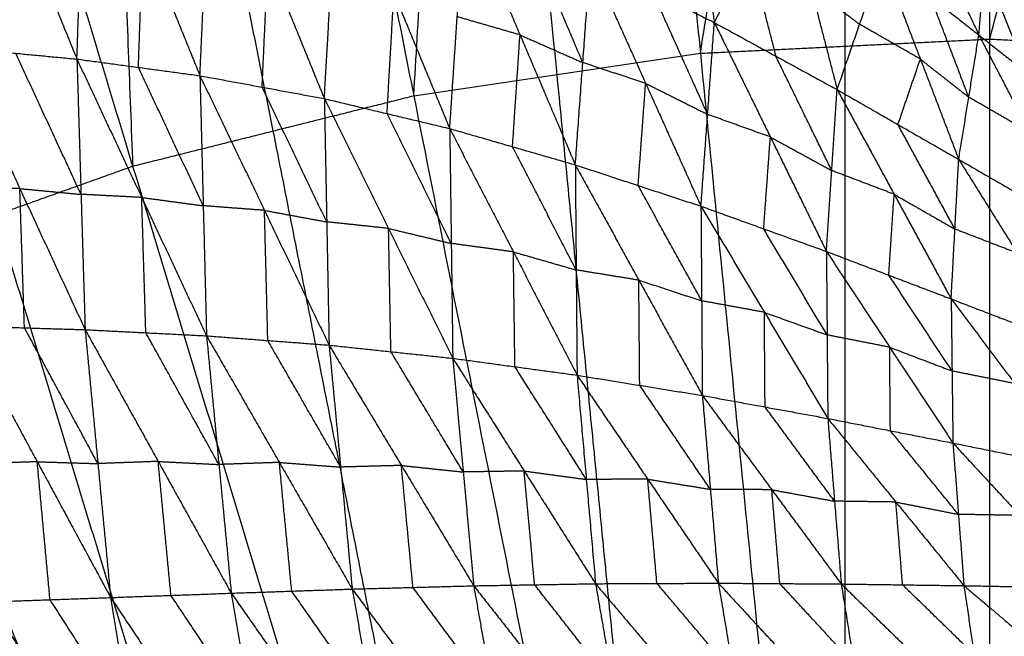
# Model space of a CAD drawing. Header units: millimetres. Extents: x -106 to 110, y -96 to 120.
# Tile 743 of 1020: x -7 to 2, y 33 to 39. Entities that reach past the tile are written whole.
import ezdxf

# ---------------------------------------------------------------- set-up
doc = ezdxf.new("R2010")
doc.units = ezdxf.units.MM
doc.header["$MEASUREMENT"] = 0
doc.layers.add('Default', color=7, linetype='Continuous', true_color=0x000000)

msp = doc.modelspace()

# ---------------------------------------------------------------- linework, layer by layer
at = {"layer": 'Default'}
for points in [[(-0.7935, 38.4819, 3.7488), (0.5128, 46.6791, 3.779), (1.8192, 54.8763, 3.8092)], [(1.8192, 38.6103, 3.7488), (1.8192, 46.7433, 3.779), (1.8192, 54.8763, 3.8092)], [(-3.3809, 38.0981, 3.7488), (-2.8844, 46.3839, 3.779), (-2.3878, 54.6697, 3.8092)], [(-2.3878, 54.6697, 3.8092), (-1.5906, 46.5758, 3.779), (-0.7935, 38.4819, 3.7488)], [(1.8192, 38.6103, 3.7488), (3.9227, 46.64, 3.779), (6.0262, 54.6697, 3.8092)], [(-6.5543, 54.0516, 3.8092), (-6.2363, 45.7571, 3.779), (-5.9183, 37.4625, 3.7488)], [(-6.5543, 54.0516, 3.8092), (-4.9676, 46.0749, 3.779), (-3.3809, 38.0981, 3.7488)], [(-10.6401, 53.0282, 3.8092), (-8.2792, 45.2453, 3.779), (-5.9183, 37.4625, 3.7488)], [(0.5128, 38.5461, 3.7488), (0.5128, 42.6126, 3.7639), (0.5128, 46.6791, 3.779)], [(-2.0872, 38.29, 3.7488), (-2.4858, 42.3369, 3.7639), (-2.8844, 46.3839, 3.779)], [(-4.6496, 37.7803, 3.7488), (-5.443, 41.7687, 3.7639), (-6.2363, 45.7571, 3.779)], [(-7.4604, 40.9807, -1.6989), (-6.9409, 39.7051, -2.1275), (-6.4215, 38.4294, -2.5561)], [(-6.4215, 38.4294, -2.5561), (-6.3799, 39.62, -2.0969), (-6.3383, 40.8105, -1.6376)], [(-6.3383, 40.8105, -1.6376), (-5.8247, 39.545, -2.0437), (-5.3112, 38.2795, -2.4497)], [(-0.9349, 40.6413, 0.027), (-0.8013, 39.7, -0.5791), (-0.6678, 38.7587, -1.1852)], [(-5.3112, 38.2795, -2.4497), (-5.2587, 39.4251, -2.0082), (-5.2062, 40.5707, -1.5668)], [(-5.2062, 40.5707, -1.5668), (-4.6971, 39.3215, -1.9471), (-4.188, 38.0722, -2.3274)], [(0.9044, 40.3854, -0.7942), (1.3123, 39.5163, -0.3861), (1.7201, 38.6471, 0.0221)], [(-4.188, 38.0722, -2.3274), (-4.1258, 39.1575, -1.9067), (-4.0636, 40.2427, -1.486)], [(-4.0636, 40.2427, -1.486), (-3.5599, 39.0222, -1.8376), (-3.0562, 37.8016, -2.1892)], [(-0.6678, 38.7587, -1.1852), (-0.3519, 39.3808, -0.58), (-0.036, 40.0028, 0.0252)], [(-0.036, 40.0028, 0.0252), (0.2025, 39.078, -0.5198), (0.441, 38.1532, -1.0648)], [(-3.0562, 37.8016, -2.1892), (-2.9885, 38.8114, -1.7923), (-2.9209, 39.8211, -1.3954)], [(-2.9209, 39.8211, -1.3954), (-2.4218, 38.6477, -1.7157), (-1.9227, 37.4743, -2.0359)], [(1.7201, 38.6471, 0.0221), (1.7713, 39.2515, -0.441), (1.8226, 39.8558, -0.904)], [(1.8226, 39.8558, -0.904), (2.2062, 38.9076, -0.4417), (2.5897, 37.9594, 0.0206)], [(-1.8547, 38.3969, -1.6657), (-2.1043, 38.9836, -1.5056), (-2.3538, 39.5703, -1.3455)], [(-5.8663, 38.3545, -2.5029), (-5.8455, 38.9498, -2.2733), (-5.8247, 39.545, -2.0437)], [(-0.3519, 39.3808, -0.58), (-0.2326, 38.9184, -0.8525), (-0.1134, 38.4559, -1.125)], [(-4.7496, 38.1759, -2.3886), (-4.7233, 38.7487, -2.1678), (-4.6971, 39.3215, -1.9471)], [(-1.9227, 37.4743, -2.0359), (-1.8547, 38.3969, -1.6657), (-1.7867, 39.3196, -1.2955)], [(-1.7867, 39.3196, -1.2955), (-1.2876, 38.2102, -1.5807), (-0.7884, 37.1009, -1.8658)], [(-1.7867, 39.3196, -1.2955), (-1.2273, 39.0391, -1.2403), (-0.6678, 38.7587, -1.1852)], [(0.441, 38.1532, -1.0648), (0.6436, 38.7437, -0.5206), (0.8461, 39.3342, 0.0236)], [(0.8461, 39.3342, 0.0236), (1.1921, 38.4289, -0.4559), (1.5381, 37.5235, -0.9355)], [(0.8461, 39.3342, 0.0236), (1.2831, 38.9907, 0.0228), (1.7201, 38.6471, 0.0221)], [(1.7713, 39.2515, -0.441), (1.9631, 38.7773, -0.2098), (2.1549, 38.3032, 0.0213)], [(-3.6221, 37.9369, -2.2583), (-3.591, 38.4795, -2.048), (-3.5599, 39.0222, -1.8376)], [(-0.7281, 37.9298, -1.5255), (-0.9777, 38.4845, -1.3829), (-1.2273, 39.0391, -1.2403)], [(0.2025, 39.078, -0.5198), (0.423, 38.9108, -0.5202), (0.6436, 38.7437, -0.5206)], [(1.6291, 38.0853, -0.4567), (1.4561, 38.538, -0.2169), (1.2831, 38.9907, 0.0228)], [(-2.4218, 38.6477, -1.7157), (-2.7052, 38.7295, -1.754), (-2.9885, 38.8114, -1.7923)], [(-0.7884, 37.1009, -1.8658), (-0.7281, 37.9298, -1.5255), (-0.6678, 38.7587, -1.1852)], [(-0.6678, 38.7587, -1.1852), (-0.1619, 37.7256, -1.4323), (0.3441, 36.6925, -1.6794)], [(-0.6678, 38.7587, -1.1852), (-0.1134, 38.4559, -1.125), (0.441, 38.1532, -1.0648)], [(1.1921, 38.4289, -0.4559), (0.9178, 38.5863, -0.4883), (0.6436, 38.7437, -0.5206)], [(-2.4895, 37.638, -2.1126), (-2.4556, 38.1428, -1.9141), (-2.4218, 38.6477, -1.7157)], [(-2.4218, 38.6477, -1.7157), (-2.1382, 38.5223, -1.6907), (-1.8547, 38.3969, -1.6657)], [(-0.7935, 38.4819, 3.7488), (0.5128, 38.5461, 3.7488), (1.8192, 38.6103, 3.7488)], [(1.5381, 37.5235, -0.9355), (1.6291, 38.0853, -0.4567), (1.7201, 38.6471, 0.0221)], [(1.7201, 38.6471, 0.0221), (2.1549, 38.3032, 0.0213), (2.5897, 37.9594, 0.0206)], [(1.7201, 38.6471, 0.0221), (2.1773, 37.7681, -0.3886), (2.6346, 36.8891, -0.7993)], [(1.8192, 11.9553, 3.7219), (1.8192, 25.2828, 3.7354), (1.8192, 38.6103, 3.7488)], [(1.8192, 38.6103, 3.7488), (3.1255, 38.5461, 3.7488), (4.4318, 38.4819, 3.7488)], [(-7.5261, 38.5341, -2.6474), (-6.9738, 38.4817, -2.6018), (-6.4215, 38.4294, -2.5561)], [(-7.5261, 38.5341, -2.6474), (-6.9367, 37.2601, -2.7204), (-6.3474, 35.986, -2.7935)], [(0.5128, 25.2186, 3.7354), (0.5128, 31.8824, 3.7421), (0.5128, 38.5461, 3.7488)], [(1.8192, 25.2828, 3.7354), (2.4723, 31.9144, 3.7421), (3.1255, 38.5461, 3.7488)], [(-6.3844, 37.2077, -2.6748), (-6.6791, 37.8447, -2.6383), (-6.9738, 38.4817, -2.6018)], [(-6.4215, 38.4294, -2.5561), (-6.3844, 37.2077, -2.6748), (-6.3474, 35.986, -2.7935)], [(-6.4215, 38.4294, -2.5561), (-5.8663, 38.3545, -2.5029), (-5.3112, 38.2795, -2.4497)], [(-6.4215, 38.4294, -2.5561), (-5.8365, 37.18, -2.618), (-5.2515, 35.9305, -2.6798)], [(-3.3809, 38.0981, 3.7488), (-2.0872, 38.29, 3.7488), (-0.7935, 38.4819, 3.7488)], [(-1.2876, 38.2102, -1.5807), (-1.5712, 38.3036, -1.6232), (-1.8547, 38.3969, -1.6657)], [(-0.7935, 38.4819, 3.7488), (0.5128, 25.2186, 3.7354), (1.8192, 11.9553, 3.7219)], [(0.3925, 37.4228, -1.3721), (0.1396, 37.9394, -1.2486), (-0.1134, 38.4559, -1.125)], [(0.9896, 37.8384, -1.0001), (1.0909, 38.1336, -0.728), (1.1921, 38.4289, -0.4559)], [(1.1921, 38.4289, -0.4559), (1.4106, 38.2571, -0.4563), (1.6291, 38.0853, -0.4567)], [(1.8192, 11.9553, 3.7219), (3.1255, 25.2186, 3.7354), (4.4318, 38.4819, 3.7488)], [(-5.2813, 37.105, -2.5648), (-5.5738, 37.7298, -2.5339), (-5.8663, 38.3545, -2.5029)], [(-5.3112, 38.2795, -2.4497), (-5.2813, 37.105, -2.5648), (-5.2515, 35.9305, -2.6798)], [(-5.3112, 38.2795, -2.4497), (-4.7496, 38.1759, -2.3886), (-4.188, 38.0722, -2.3274)], [(-5.3112, 38.2795, -2.4497), (-4.7282, 37.063, -2.499), (-4.1453, 35.8464, -2.5483)], [(-0.7809, 25.0267, 3.7354), (-1.4341, 31.6584, 3.7421), (-2.0872, 38.29, 3.7488)], [(-4.1666, 36.9593, -2.4379), (-4.4581, 37.5676, -2.4132), (-4.7496, 38.1759, -2.3886)], [(-1.3556, 37.2876, -1.9509), (-1.3216, 37.7489, -1.7658), (-1.2876, 38.2102, -1.5807)], [(-1.2876, 38.2102, -1.5807), (-1.0079, 38.07, -1.5531), (-0.7281, 37.9298, -1.5255)], [(0.3441, 36.6925, -1.6794), (0.3925, 37.4228, -1.3721), (0.441, 38.1532, -1.0648)], [(0.441, 38.1532, -1.0648), (0.9556, 37.2085, -1.2716), (1.4701, 36.2638, -1.4784)], [(0.441, 38.1532, -1.0648), (0.9896, 37.8384, -1.0001), (1.5381, 37.5235, -0.9355)], [(-5.9183, 37.4625, 3.7488), (-4.6496, 37.7803, 3.7488), (-3.3809, 38.0981, 3.7488)], [(-4.188, 38.0722, -2.3274), (-4.1666, 36.9593, -2.4379), (-4.1453, 35.8464, -2.5483)], [(-4.188, 38.0722, -2.3274), (-3.6221, 37.9369, -2.2583), (-3.0562, 37.8016, -2.1892)], [(-4.188, 38.0722, -2.3274), (-3.6084, 36.9, -2.3632), (-3.0289, 35.7277, -2.3989)], [(-3.3809, 38.0981, 3.7488), (-0.7809, 25.0267, 3.7354), (1.8192, 11.9553, 3.7219)], [(2.1773, 37.7681, -0.3886), (1.9032, 37.9267, -0.4227), (1.6291, 38.0853, -0.4567)], [(1.8192, 11.9553, 3.7219), (4.4192, 25.0267, 3.7354), (7.0193, 38.0981, 3.7488)], [(-3.0425, 36.7647, -2.2941), (-3.3323, 37.3508, -2.2762), (-3.6221, 37.9369, -2.2583)], [(-0.1619, 37.7256, -1.4323), (-0.445, 37.8277, -1.4789), (-0.7281, 37.9298, -1.5255)], [(-2.0496, 24.7089, 3.7354), (-3.3496, 31.2446, 3.7421), (-4.6496, 37.7803, 3.7488)], [(-3.0562, 37.8016, -2.1892), (-3.0425, 36.7647, -2.2941), (-3.0289, 35.7277, -2.3989)], [(-3.0562, 37.8016, -2.1892), (-2.4895, 37.638, -2.1126), (-1.9227, 37.4743, -2.0359)], [(-3.0562, 37.8016, -2.1892), (-2.4815, 36.6884, -2.2108), (-1.9069, 35.5753, -2.2324)], [(1.5041, 36.8937, -1.2069), (1.2469, 37.366, -1.1035), (0.9896, 37.8384, -1.0001)], [(-0.2222, 36.8967, -1.7726), (-0.192, 37.3111, -1.6025), (-0.1619, 37.7256, -1.4323)], [(-0.1619, 37.7256, -1.4323), (0.1153, 37.5742, -1.4022), (0.3925, 37.4228, -1.3721)], [(-1.9148, 36.5248, -2.1341), (-2.2021, 37.0814, -2.1233), (-2.4895, 37.638, -2.1126)], [(1.4701, 36.2638, -1.4784), (1.5041, 36.8937, -1.2069), (1.5381, 37.5235, -0.9355)], [(1.5381, 37.5235, -0.9355), (2.0679, 36.6767, -1.1008), (2.5977, 35.8298, -1.266)], [(1.5381, 37.5235, -0.9355), (2.0864, 37.2063, -0.8674), (2.6346, 36.8891, -0.7993)], [(-8.3812, 36.5813, 3.7488), (-7.1498, 37.0219, 3.7488), (-5.9183, 37.4625, 3.7488)], [(-5.9183, 37.4625, 3.7488), (-2.0496, 24.7089, 3.7354), (1.8192, 11.9553, 3.7219)], [(-1.9227, 37.4743, -2.0359), (-1.9148, 36.5248, -2.1341), (-1.9069, 35.5753, -2.2324)], [(-1.9227, 37.4743, -2.0359), (-1.3556, 37.2876, -1.9509), (-0.7884, 37.1009, -1.8658)], [(-1.9227, 37.4743, -2.0359), (-1.3494, 36.4331, -2.0414), (-0.776, 35.3919, -2.047)], [(0.9556, 37.2085, -1.2716), (0.6741, 37.3156, -1.3218), (0.3925, 37.4228, -1.3721)], [(1.8192, 11.9553, 3.7219), (5.6879, 24.7089, 3.7354), (9.5567, 37.4625, 3.7488)], [(-6.9367, 37.2601, -2.7204), (-7.2105, 37.2685, -2.7446), (-7.4843, 37.2769, -2.7688)], [(-6.895, 36.0029, -2.8419), (-6.9159, 36.6315, -2.7812), (-6.9367, 37.2601, -2.7204)], [(-6.9367, 37.2601, -2.7204), (-6.6606, 37.2339, -2.6976), (-6.3844, 37.2077, -2.6748)], [(-0.7822, 36.2464, -1.9564), (-1.0689, 36.767, -1.9536), (-1.3556, 37.2876, -1.9509)], [(-5.8365, 37.18, -2.618), (-6.1105, 37.1939, -2.6464), (-6.3844, 37.2077, -2.6748)], [(-5.7994, 35.9583, -2.7367), (-5.8179, 36.5691, -2.6773), (-5.8365, 37.18, -2.618)], [(-5.8365, 37.18, -2.618), (-5.5589, 37.1425, -2.5914), (-5.2813, 37.105, -2.5648)], [(0.9071, 36.4781, -1.5789), (0.9313, 36.8433, -1.4252), (0.9556, 37.2085, -1.2716)], [(0.9556, 37.2085, -1.2716), (1.2299, 37.0511, -1.2392), (1.5041, 36.8937, -1.2069)], [(-4.7282, 37.063, -2.499), (-5.0048, 37.084, -2.5319), (-5.2813, 37.105, -2.5648)], [(-4.6984, 35.8885, -2.6141), (-4.7133, 36.4757, -2.5565), (-4.7282, 37.063, -2.499)], [(-4.7282, 37.063, -2.499), (-4.4474, 37.0112, -2.4684), (-4.1666, 36.9593, -2.4379)], [(-0.7884, 37.1009, -1.8658), (-0.7822, 36.2464, -1.9564), (-0.776, 35.3919, -2.047)], [(-0.7884, 37.1009, -1.8658), (-0.2222, 36.8967, -1.7726), (0.3441, 36.6925, -1.6794)], [(-0.7884, 37.1009, -1.8658), (-0.216, 36.1427, -1.8544), (0.3565, 35.1845, -1.843)], [(-3.281, 24.2683, 3.7354), (-5.2154, 30.6451, 3.7421), (-7.1498, 37.0219, 3.7488)], [(-3.6084, 36.9, -2.3632), (-3.8875, 36.9296, -2.4005), (-4.1666, 36.9593, -2.4379)], [(-3.5871, 35.7871, -2.4736), (-3.5978, 36.3435, -2.4184), (-3.6084, 36.9, -2.3632)], [(-3.6084, 36.9, -2.3632), (-3.3255, 36.8323, -2.3286), (-3.0425, 36.7647, -2.2941)], [(0.3503, 35.9385, -1.7612), (0.0641, 36.4176, -1.7669), (-0.2222, 36.8967, -1.7726)], [(2.0679, 36.6767, -1.1008), (1.786, 36.7852, -1.1538), (1.5041, 36.8937, -1.2069)], [(-2.4815, 36.6884, -2.2108), (-2.762, 36.7265, -2.2524), (-3.0425, 36.7647, -2.2941)], [(-2.4679, 35.6515, -2.3156), (-2.4747, 36.17, -2.2632), (-2.4815, 36.6884, -2.2108)], [(-2.4815, 36.6884, -2.2108), (-2.1982, 36.6066, -2.1725), (-1.9148, 36.5248, -2.1341)], [(0.3441, 36.6925, -1.6794), (0.3503, 35.9385, -1.7612), (0.3565, 35.1845, -1.843)], [(0.3441, 36.6925, -1.6794), (0.9071, 36.4781, -1.5789), (1.4701, 36.2638, -1.4784)], [(0.3441, 36.6925, -1.6794), (0.915, 35.8273, -1.6509), (1.486, 34.9622, -1.6225)], [(-8.3812, 36.5813, 3.7488), (-3.281, 24.2683, 3.7354), (1.8192, 11.9553, 3.7219)], [(1.8192, 11.9553, 3.7219), (6.9194, 24.2683, 3.7354), (12.0196, 36.5813, 3.7488)], [(-1.3494, 36.4331, -2.0414), (-1.6321, 36.479, -2.0878), (-1.9148, 36.5248, -2.1341)], [(1.4781, 35.613, -1.5504), (1.1926, 36.0456, -1.5646), (0.9071, 36.4781, -1.5789)], [(-1.3414, 35.4836, -2.1397), (-1.3454, 35.9583, -2.0905), (-1.3494, 36.4331, -2.0414)], [(-1.3494, 36.4331, -2.0414), (-1.0658, 36.3398, -1.9989), (-0.7822, 36.2464, -1.9564)], [(1.4701, 36.2638, -1.4784), (1.4781, 35.613, -1.5504), (1.486, 34.9622, -1.6225)], [(1.4701, 36.2638, -1.4784), (2.0339, 36.0468, -1.3722), (2.5977, 35.8298, -1.266)], [(1.4701, 36.2638, -1.4784), (2.0443, 35.4992, -1.4337), (2.6184, 34.7345, -1.389)], [(-0.216, 36.1427, -1.8544), (-0.4991, 36.1945, -1.9054), (-0.7822, 36.2464, -1.9564)], [(-0.2098, 35.2882, -1.945), (-0.2129, 35.7155, -1.8997), (-0.216, 36.1427, -1.8544)], [(-0.216, 36.1427, -1.8544), (0.0672, 36.0406, -1.8078), (0.3503, 35.9385, -1.7612)], [(-4.4634, 23.7091, 3.7354), (-7.0135, 29.8656, 3.7421), (-9.5635, 36.0221, 3.7488)], [(-7.4426, 36.0198, -2.8903), (-6.895, 36.0029, -2.8419), (-6.3474, 35.986, -2.7935)], [(-7.4426, 36.0198, -2.8903), (-6.7799, 34.7936, -2.7014), (-6.1172, 33.5674, -2.5125)], [(-6.2323, 34.7767, -2.653), (-6.5636, 35.3898, -2.7475), (-6.895, 36.0029, -2.8419)], [(-6.3474, 35.986, -2.7935), (-6.2323, 34.7767, -2.653), (-6.1172, 33.5674, -2.5125)], [(-6.3474, 35.986, -2.7935), (-5.7994, 35.9583, -2.7367), (-5.2515, 35.9305, -2.6798)], [(-6.3474, 35.986, -2.7935), (-5.6878, 34.7964, -2.6012), (-5.0283, 33.6067, -2.4088)], [(-5.1399, 34.7686, -2.5443), (-5.4696, 35.3635, -2.6405), (-5.7994, 35.9583, -2.7367)], [(-5.2515, 35.9305, -2.6798), (-5.1399, 34.7686, -2.5443), (-5.0283, 33.6067, -2.4088)], [(-5.2515, 35.9305, -2.6798), (-4.6984, 35.8885, -2.6141), (-4.1453, 35.8464, -2.5483)], [(-5.2515, 35.9305, -2.6798), (-4.5941, 34.7874, -2.4845), (-3.9367, 33.6442, -2.2892)], [(0.915, 35.8273, -1.6509), (0.6327, 35.8829, -1.7061), (0.3503, 35.9385, -1.7612)], [(-4.041, 34.7453, -2.4187), (-4.3697, 35.3169, -2.5164), (-4.6984, 35.8885, -2.6141)], [(-4.1453, 35.8464, -2.5483), (-4.041, 34.7453, -2.4187), (-3.9367, 33.6442, -2.2892)], [(-4.1453, 35.8464, -2.5483), (-3.5871, 35.7871, -2.4736), (-3.0289, 35.7277, -2.3989)], [(-4.1453, 35.8464, -2.5483), (-3.4926, 34.7601, -2.351), (-2.8398, 33.6738, -2.1537)], [(0.9213, 35.0734, -1.7327), (0.9182, 35.4503, -1.6918), (0.915, 35.8273, -1.6509)], [(0.915, 35.8273, -1.6509), (1.1966, 35.7202, -1.6007), (1.4781, 35.613, -1.5504)], [(-2.9344, 34.7008, -2.2763), (-3.2607, 35.2439, -2.3749), (-3.5871, 35.7871, -2.4736)], [(-3.0289, 35.7277, -2.3989), (-2.9344, 34.7008, -2.2763), (-2.8398, 33.6738, -2.1537)], [(-3.0289, 35.7277, -2.3989), (-2.4679, 35.6515, -2.3156), (-1.9069, 35.5753, -2.2324)], [(-3.0289, 35.7277, -2.3989), (-2.3845, 34.71, -2.2009), (-1.7401, 33.6923, -2.003)], [(-1.8235, 34.6338, -2.1177), (-2.1457, 35.1426, -2.2166), (-2.4679, 35.6515, -2.3156)], [(-1.9069, 35.5753, -2.2324), (-1.8235, 34.6338, -2.1177), (-1.7401, 33.6923, -2.003)], [(-1.9069, 35.5753, -2.2324), (-1.3414, 35.4836, -2.1397), (-0.776, 35.3919, -2.047)], [(-1.9069, 35.5753, -2.2324), (-1.2691, 34.6361, -2.0339), (-0.6313, 33.697, -1.8355)], [(2.0443, 35.4992, -1.4337), (1.7612, 35.5561, -1.492), (1.4781, 35.613, -1.5504)], [(-10.7459, 35.4629, 3.7488), (-4.4634, 23.7091, 3.7354), (1.8192, 11.9553, 3.7219)], [(-0.7037, 34.5445, -1.9412), (-1.0226, 35.014, -2.0405), (-1.3414, 35.4836, -2.1397)], [(1.8192, 11.9553, 3.7219), (8.1017, 23.7091, 3.7354), (14.3842, 35.4629, 3.7488)], [(-0.776, 35.3919, -2.047), (-0.7037, 34.5445, -1.9412), (-0.6313, 33.697, -1.8355)], [(-0.776, 35.3919, -2.047), (-0.2098, 35.2882, -1.945), (0.3565, 35.1845, -1.843)], [(-0.776, 35.3919, -2.047), (-0.1491, 34.5409, -1.8493), (0.4778, 33.69, -1.6517)], [(0.4172, 34.4372, -1.7473), (0.1037, 34.8627, -1.8462), (-0.2098, 35.2882, -1.945)], [(0.3565, 35.1845, -1.843), (0.4172, 34.4372, -1.7473), (0.4778, 33.69, -1.6517)], [(0.3565, 35.1845, -1.843), (0.9213, 35.0734, -1.7327), (1.486, 34.9622, -1.6225)], [(0.3565, 35.1845, -1.843), (0.9709, 34.4295, -1.6481), (1.5853, 33.6745, -1.4531)], [(1.5357, 34.3184, -1.5378), (1.2285, 34.6959, -1.6353), (0.9213, 35.0734, -1.7327)], [(1.486, 34.9622, -1.6225), (1.5357, 34.3184, -1.5378), (1.5853, 33.6745, -1.4531)], [(1.486, 34.9622, -1.6225), (2.0522, 34.8484, -1.5057), (2.6184, 34.7345, -1.389)], [(1.486, 34.9622, -1.6225), (2.0911, 34.3083, -1.4329), (2.6962, 33.6544, -1.2433)], [(-5.5852, 23.0367, 3.7354), (-8.7264, 28.9136, 3.7421), (-11.8677, 34.7905, 3.7488)], [(-6.7799, 34.7936, -2.7014), (-7.0535, 34.7839, -2.7235), (-7.327, 34.7742, -2.7456)], [(-6.6643, 33.548, -2.5568), (-6.7221, 34.1708, -2.6291), (-6.7799, 34.7936, -2.7014)], [(-6.7799, 34.7936, -2.7014), (-6.5061, 34.7852, -2.6772), (-6.2323, 34.7767, -2.653)], [(-5.6878, 34.7964, -2.6012), (-5.9601, 34.7866, -2.6271), (-6.2323, 34.7767, -2.653)], [(-5.5728, 33.5871, -2.4607), (-5.6303, 34.1917, -2.5309), (-5.6878, 34.7964, -2.6012)], [(-5.6878, 34.7964, -2.6012), (-5.4139, 34.7825, -2.5728), (-5.1399, 34.7686, -2.5443)], [(-4.5941, 34.7874, -2.4845), (-4.867, 34.778, -2.5144), (-5.1399, 34.7686, -2.5443)], [(-4.4825, 33.6255, -2.349), (-4.5383, 34.2064, -2.4168), (-4.5941, 34.7874, -2.4845)], [(-4.5941, 34.7874, -2.4845), (-4.3175, 34.7664, -2.4516), (-4.041, 34.7453, -2.4187)], [(-3.4926, 34.7601, -2.351), (-3.7668, 34.7527, -2.3849), (-4.041, 34.7453, -2.4187)], [(-3.3883, 33.659, -2.2215), (-3.4404, 34.2096, -2.2862), (-3.4926, 34.7601, -2.351)], [(-3.4926, 34.7601, -2.351), (-3.2135, 34.7304, -2.3136), (-2.9344, 34.7008, -2.2763)], [(-2.3845, 34.71, -2.2009), (-2.6594, 34.7054, -2.2386), (-2.9344, 34.7008, -2.2763)], [(-2.29, 33.683, -2.0783), (-2.3372, 34.1965, -2.1396), (-2.3845, 34.71, -2.2009)], [(-2.3845, 34.71, -2.2009), (-2.104, 34.6719, -2.1593), (-1.8235, 34.6338, -2.1177)], [(-1.2691, 34.6361, -2.0339), (-1.5463, 34.6349, -2.0758), (-1.8235, 34.6338, -2.1177)], [(-1.1857, 33.6946, -1.9192), (-1.2274, 34.1654, -1.9766), (-1.2691, 34.6361, -2.0339)], [(-1.2691, 34.6361, -2.0339), (-0.9864, 34.5903, -1.9876), (-0.7037, 34.5445, -1.9412)], [(-0.1491, 34.5409, -1.8493), (-0.4264, 34.5427, -1.8953), (-0.7037, 34.5445, -1.9412)], [(-0.0768, 33.6935, -1.7436), (-0.1129, 34.1172, -1.7965), (-0.1491, 34.5409, -1.8493)], [(-0.1491, 34.5409, -1.8493), (0.134, 34.4891, -1.7983), (0.4172, 34.4372, -1.7473)], [(0.9709, 34.4295, -1.6481), (0.6941, 34.4334, -1.6977), (0.4172, 34.4372, -1.7473)], [(1.0316, 33.6823, -1.5524), (1.0012, 34.0559, -1.6002), (0.9709, 34.4295, -1.6481)], [(0.9709, 34.4295, -1.6481), (1.2533, 34.374, -1.5929), (1.5357, 34.3184, -1.5378)], [(2.0911, 34.3083, -1.4329), (1.8134, 34.3133, -1.4853), (1.5357, 34.3184, -1.5378)], [(-12.9895, 34.1181, 3.7488), (-5.5852, 23.0367, 3.7354), (1.8192, 11.9553, 3.7219)], [(1.8192, 11.9553, 3.7219), (9.2235, 23.0367, 3.7354), (16.6278, 34.1181, 3.7488)], [(-2.8398, 33.6738, -2.1537), (-2.29, 33.683, -2.0783), (-1.7401, 33.6923, -2.003)], [(-1.7401, 33.6923, -2.003), (-1.1857, 33.6946, -1.9192), (-0.6313, 33.697, -1.8355)], [(-1.7401, 33.6923, -2.003), (-1.5814, 32.7798, -1.6383), (-1.4227, 31.8674, -1.2737)], [(-1.7401, 33.6923, -2.003), (-1.0473, 32.8737, -1.584), (-0.3546, 32.0551, -1.1651)], [(-0.493, 32.8761, -1.5003), (-0.8393, 33.2854, -1.7098), (-1.1857, 33.6946, -1.9192)], [(-0.6313, 33.697, -1.8355), (-0.493, 32.8761, -1.5003), (-0.3546, 32.0551, -1.1651)], [(-0.6313, 33.697, -1.8355), (-0.0768, 33.6935, -1.7436), (0.4778, 33.69, -1.6517)], [(-0.6313, 33.697, -1.8355), (0.0382, 32.9708, -1.4409), (0.7077, 32.2445, -1.0462)], [(0.5928, 32.9672, -1.349), (0.258, 33.3304, -1.5463), (-0.0768, 33.6935, -1.7436)], [(0.4778, 33.69, -1.6517), (0.5928, 32.9672, -1.349), (0.7077, 32.2445, -1.0462)], [(0.4778, 33.69, -1.6517), (1.0316, 33.6823, -1.5524), (1.5853, 33.6745, -1.4531)], [(0.4778, 33.69, -1.6517), (1.1228, 33.0618, -1.285), (1.7679, 32.4337, -0.9184)], [(-6.1172, 33.5674, -2.5125), (-5.5728, 33.5871, -2.4607), (-5.0283, 33.6067, -2.4088)], [(-5.0283, 33.6067, -2.4088), (-4.4825, 33.6255, -2.349), (-3.9367, 33.6442, -2.2892)], [(-5.0283, 33.6067, -2.4088), (-4.835, 32.4834, -1.9742), (-4.6418, 31.3601, -1.5395)], [(-5.0283, 33.6067, -2.4088), (-4.2953, 32.5605, -1.9348), (-3.5623, 31.5142, -1.4607)], [(-3.7495, 32.5792, -1.875), (-4.116, 33.1023, -2.112), (-4.4825, 33.6255, -2.349)], [(-3.9367, 33.6442, -2.2892), (-3.3883, 33.659, -2.2215), (-2.8398, 33.6738, -2.1537)], [(-3.9367, 33.6442, -2.2892), (-3.7495, 32.5792, -1.875), (-3.5623, 31.5142, -1.4607)], [(-3.9367, 33.6442, -2.2892), (-3.213, 32.6648, -1.8306), (-2.4894, 31.6853, -1.372)], [(-2.6646, 32.6795, -1.7628), (-3.0264, 33.1693, -1.9921), (-3.3883, 33.659, -2.2215)], [(-2.8398, 33.6738, -2.1537), (-2.6646, 32.6795, -1.7628), (-2.4894, 31.6853, -1.372)], [(-2.8398, 33.6738, -2.1537), (-2.1313, 32.7706, -1.7137), (-1.4227, 31.8674, -1.2737)], [(-1.5814, 32.7798, -1.6383), (-1.9357, 33.2314, -1.8583), (-2.29, 33.683, -2.0783)], [(1.6766, 33.0541, -1.1858), (1.3541, 33.3682, -1.3691), (1.0316, 33.6823, -1.5524)], [(1.5853, 33.6745, -1.4531), (1.6766, 33.0541, -1.1858), (1.7679, 32.4337, -0.9184)], [(1.5853, 33.6745, -1.4531), (2.1408, 33.6645, -1.3482), (2.6962, 33.6544, -1.2433)], [(1.5853, 33.6745, -1.4531), (2.2082, 33.147, -1.1184), (2.8312, 32.6194, -0.7837)], [(-7.2114, 33.5287, -2.601), (-6.6643, 33.548, -2.5568), (-6.1172, 33.5674, -2.5125)], [(-7.2114, 33.5287, -2.601), (-7.0218, 32.324, -2.1342), (-6.8323, 31.1193, -1.6674)], [(-7.2114, 33.5287, -2.601), (-6.4712, 32.3787, -2.1046), (-5.731, 31.2288, -1.6082)], [(-5.9241, 32.3981, -2.0604), (-6.2942, 32.9731, -2.3086), (-6.6643, 33.548, -2.5568)], [(-6.1172, 33.5674, -2.5125), (-5.9241, 32.3981, -2.0604), (-5.731, 31.2288, -1.6082)], [(-6.1172, 33.5674, -2.5125), (-5.3795, 32.4638, -2.026), (-4.6418, 31.3601, -1.5395)], [(-4.835, 32.4834, -1.9742), (-5.2039, 33.0352, -2.2174), (-5.5728, 33.5871, -2.4607)], [(-8.3051, 33.4902, -2.6735), (-7.5687, 32.3048, -2.1704), (-6.8323, 31.1193, -1.6674)], [(-6.6357, 22.2576, 3.7354), (-10.3379, 27.7983, 3.7421), (-14.04, 33.339, 3.7488)]]:
    msp.add_open_spline(points, degree=2, dxfattribs=at)

doc.saveas('drawing.dxf')
